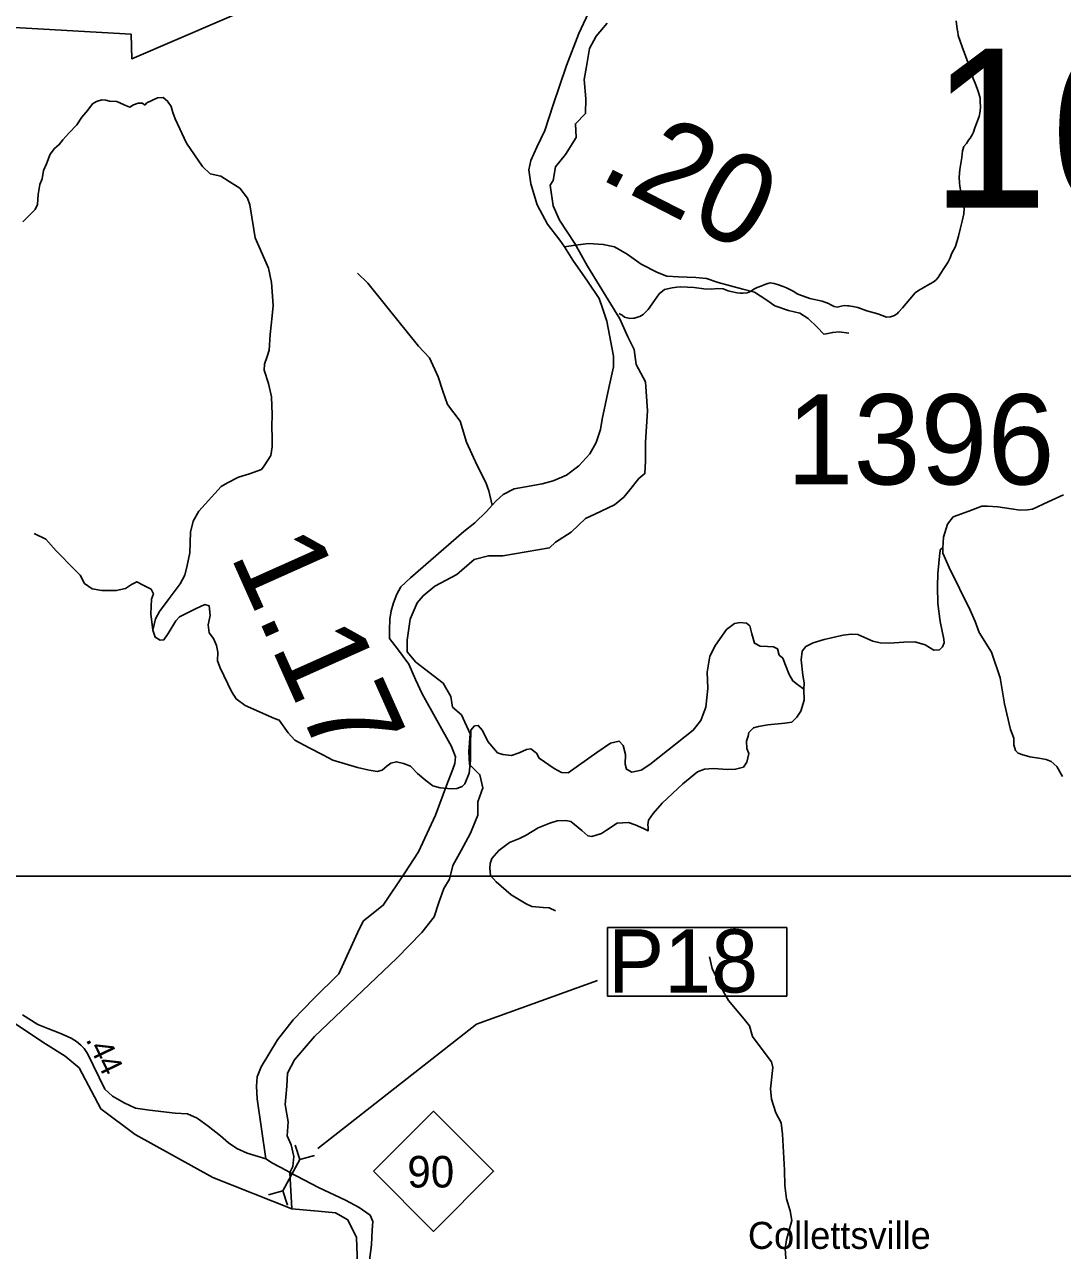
# Model space of a CAD drawing. Extents: x 1159738 to 1321356, y 736314 to 882035.
# Drawn here: x 1204090 to 1209848, y 803906 to 810703 of the extents above; entities that cross this region are included whole.
import ezdxf

# ---------------------------------------------------------------- set-up
doc = ezdxf.new("R2010")
doc.units = 0
for name, color, linetype in [('Exist Boundary Land Use Forest National US Forest Service', 7, 'Continuous'), ('Exist Cultural Educational Facility High Label', 7, 'Continuous'), ('Exist Geographical Mountain Summit Elevation Number Label', 7, 'Continuous'), ('Exist Hydrographic Creek Single Shore', 7, 'Continuous'), ('Exist Hydrographic Misc Water Feature', 7, 'Continuous'), ('Exist Road Non-System Type 51', 7, 'Continuous'), ('Exist Road Primary NC Attributed', 7, 'Continuous'), ('Exist Road Primary NC Mileage Hundredths English Label', 7, 'Continuous'), ('Exist Road Primary NC Shield CELL', 7, 'Continuous'), ('Exist Road Primary NC Shield Number Label', 7, 'Continuous'), ('Exist Road Primary NC Structure Pipe Attributed CELL', 7, 'Continuous'), ('Exist Road Primary NC Structure Pipe Number Label', 7, 'Continuous'), ('Exist Road Secondary Mileage Hundredths English Label', 7, 'Continuous'), ('Exist Road Secondary Type 51 Attributed', 7, 'Continuous'), ('Exist Road Secondary Type 51 Number Label', 7, 'Continuous'), ('Map Preparation Inset Cut Line', 7, 'Continuous')]:
    doc.layers.add(name, color=color, linetype=linetype)

msp = doc.modelspace()

# ---------------------------------------------------------------- linework, layer by layer
at = {"layer": 'Exist Boundary Land Use Forest National US Forest Service'}
msp.add_lwpolyline([(1203313, 810729.5), (1204066, 810685), (1204681, 810648.5), (1204685, 810512.5), (1205683.5, 810943.4)], dxfattribs=at)
at = {"layer": 'Exist Hydrographic Creek Single Shore'}
for points in [[(1207321.5, 810710.4), (1207260.6, 810637.2), (1207224.1, 810570.3), (1207206.7, 810469.2), (1207194.5, 810397.8), (1207203.2, 810289.9), (1207201.5, 810209.7), (1207145.8, 810152.3), (1207149.3, 810076), (1207091.8, 809982), (1207036.2, 809914), (1207022.2, 809837.4), (1207006.7, 809812.1), (1207022.3, 809697.2), (1207057.1, 809617), (1207142.4, 809488.2), (1207213.8, 809362.8), (1207393, 809071.2), (1207436.5, 808970.2), (1207471.3, 808900.5), (1207483.5, 808816.9), (1207535.5, 808722), (1207546, 808560.1), (1207533.8, 808387.6), (1207533.8, 808281.4), (1207530.3, 808212.6), (1207497.2, 808184.8), (1207448.5, 808122.1), (1207415.4, 808082), (1207363.2, 808040.2), (1207253.6, 807988), (1207201.4, 807963.6), (1207123, 807888.7), (1207036, 807833)], [(1207036, 807833), (1207003, 807801.6), (1206742.8, 807757.1), (1206664.5, 807757.1), (1206584.4, 807736.2), (1206488.7, 807652.6), (1206366.9, 807588.2), (1206300.7, 807535.9), (1206267.7, 807495.9), (1206229.4, 807405.3), (1206212, 807288.6), (1206212, 807224.2), (1206260.7, 807166.7), (1206412.1, 807051.1), (1206455.6, 806976.2), (1206464.3, 806918.8), (1206514.7, 806875.2), (1206561.7, 806769.5), (1206554.7, 806672), (1206558.2, 806600.6), (1206615.7, 806543.1), (1206633.1, 806469.9), (1206605.2, 806393.3), (1206605.2, 806318.4), (1206587.8, 806278.4), (1206563.5, 806219.8), (1206511.3, 806124), (1206466, 806040.4), (1206446.9, 805963.8), (1206415.5, 805913.3), (1206387.9, 805835.7), (1206361.8, 805755.5), (1206293.9, 805668.5), (1206154.7, 805525.6), (1205697.6, 805091.2), (1205587.9, 804962.4), (1205547.9, 804889.2), (1205544.4, 804816.1), (1205535.9, 804715.8), (1205551.6, 804618.3), (1205546.3, 804541.7), (1205569, 804491.2), (1205582.9, 804426.7), (1205577.7, 804371), (1205562.2, 804337.8)], [(1203554.2, 805630.1), (1203588.2, 805423.2), (1203639.9, 805328.6), (1203828.2, 805282.2), (1203997.6, 805189.3), (1204206.8, 805052.1), (1204315.7, 804983.4), (1204392.8, 804918.9), (1204513.2, 804690.3), (1204702.7, 804549), (1205134.3, 804310.9), (1205572.2, 804137)], [(1205572.2, 804137), (1205562.2, 804337.8)], [(1205572.2, 804137), (1205717.9, 804123.2), (1205814.7, 804115.2), (1205883.3, 804074.8), (1205931.7, 803978), (1205939.7, 803780.2), (1206004.3, 803291.9), (1206060.7, 803094.1), (1206113.2, 803029.5), (1206210, 802985.1), (1206339, 802884.2), (1206620.1, 802676.2), (1206777.4, 802514.8), (1206842, 802462.3), (1206898.4, 802430), (1207003.3, 802442.2), (1207160.6, 802397.8), (1207309.8, 802397.8), (1207406.6, 802442.2), (1207596.2, 802442.2), (1207809.9, 802413.9), (1208175, 802290)]]:
    msp.add_lwpolyline(points, dxfattribs=at)
at = {"layer": 'Exist Hydrographic Misc Water Feature'}
for points in [[(1209258.2, 810723.5), (1209263, 810677.4), (1209266.5, 810659.3), (1209270, 810641.2), (1209292.2, 810578.5), (1209342.5, 810439), (1209351.7, 810402.8), (1209362.8, 810376.5), (1209376, 810342.1), (1209383.3, 810319.9), (1209390.6, 810293.7), (1209392.2, 810273.6), (1209393.4, 810245.5), (1209390.7, 810221.6), (1209385.9, 810191.7), (1209362.2, 810130.3), (1209353.5, 810106.5), (1209347.2, 810090.7), (1209336.6, 810073), (1209326.3, 810061.2), (1209315.9, 810043.5), (1209301.4, 810025.9), (1209292.7, 810002.1), (1209289.7, 809966.1), (1209277.8, 809898.5), (1209274.8, 809856.5), (1209275.9, 809824.4), (1209279.4, 809806.3), (1209281.1, 809796.3), (1209282.8, 809784.2), (1209290.3, 809766), (1209292, 809756), (1209295.8, 809745.8), (1209299.4, 809729.7), (1209302.8, 809709.7), (1209302.1, 809683.6), (1209301.2, 809653.6), (1209292.1, 809611.8), (1209281, 809568.1), (1209271.9, 809528.3), (1209254.4, 809472.8), (1209233.2, 809431.3), (1209224.6, 809409.5), (1209211.9, 809383.9), (1209193.2, 809356.3), (1209170.2, 809318.9), (1209157.7, 809299.3), (1209145.3, 809285.6), (1209130.9, 809274), (1209106.5, 809260.7), (1209076, 809243.4), (1209049.6, 809228.2), (1209031.3, 809214.6), (1209000.3, 809179.5), (1208961, 809132.5), (1208938.3, 809107.1), (1208930, 809099.3), (1208923.9, 809095.4), (1208915.7, 809089.7), (1208893.5, 809082.3), (1208871.5, 809080.9), (1208823.9, 809098.2), (1208762.3, 809115.8), (1208712.7, 809133.2)], [(1208712.7, 809133.2), (1208685, 809139.9), (1208663, 809142.5), (1208655, 809142.7), (1208637.2, 809145.3), (1208621.1, 809141.7), (1208598.8, 809136.2), (1208580.9, 809138.8), (1208563.1, 809149.3), (1208549.3, 809155.6), (1208515.7, 809168.5), (1208446.1, 809184.4), (1208432.1, 809188.8), (1208406.4, 809197.5), (1208380.6, 809208.3), (1208353.1, 809225), (1208339.2, 809231.4), (1208317.5, 809241.9), (1208297.8, 809250.5), (1208271.9, 809259.2), (1208248.2, 809265.9), (1208226.2, 809270.4), (1208214.1, 809266.8), (1208195.9, 809261.3), (1208179.8, 809253.7), (1208153.5, 809244.4), (1208135.1, 809234.9), (1208122.9, 809225.2), (1208108.7, 809219.5), (1208098.6, 809215.9), (1208076.5, 809212.4), (1208060.6, 809212.9), (1208042.6, 809215.4), (1208008.8, 809222.3), (1207992.9, 809226.8), (1207965.1, 809237.5), (1207933.1, 809238.4), (1207901, 809235.2), (1207859, 809236.4), (1207805.3, 809243.8), (1207731.2, 809247.8), (1207709.3, 809246.5), (1207683.2, 809243.1), (1207640.9, 809234.3), (1207610.2, 809209), (1207585.1, 809171.7), (1207549.8, 809122.6), (1207535.2, 809107), (1207521, 809095.4), (1207502.6, 809083.8), (1207490.5, 809080.2), (1207474.4, 809074.6), (1207468.4, 809074.8), (1207448.4, 809073.3), (1207432.4, 809075.8), (1207418.5, 809080.2), (1207404.8, 809090.6), (1207395, 809096.8), (1207389, 809101)]]:
    msp.add_lwpolyline(points, dxfattribs=at)
at = {"layer": 'Exist Road Non-System Type 51'}
for points in [[(1204757.9, 810255.6), (1204744, 810266.9), (1204719.6, 810266.9), (1204693.5, 810256.5), (1204674.4, 810244.3), (1204646.5, 810254.7), (1204618.7, 810268.7), (1204601.3, 810275.6), (1204561.2, 810277.4), (1204540.4, 810282.6), (1204519.5, 810284.3), (1204489.9, 810275.6), (1204467.3, 810263.4), (1204441.2, 810228.6), (1204408.1, 810188.6), (1204380.2, 810146.8), (1204335, 810099.7), (1204301.9, 810063.2), (1204282.8, 810037), (1204256.7, 810014.4), (1204232.3, 809983), (1204211.4, 809930.8), (1204195.8, 809892.5), (1204187.1, 809847.2), (1204174.9, 809815.8), (1204166.2, 809760.1), (1204162.7, 809704.4), (1204149.1, 809677.3), (1204119.5, 809647.7), (1204081.2, 809609.4)], [(1204802, 807343.9), (1204816.9, 807408.4), (1204839.5, 807448.4), (1204891.7, 807519.8), (1204952.6, 807601.7), (1204978.7, 807650.4), (1204992.6, 807702.7), (1205006.6, 807774.1), (1205010, 807887.3), (1205025.7, 807948.3), (1205057, 808004), (1205180.6, 808141.6), (1205215.4, 808162.5), (1205276.3, 808193.8), (1205337.2, 808211.2), (1205404.4, 808234.7), (1205420.1, 808255.6), (1205456.6, 808313.1), (1205463.6, 808361.8), (1205463.6, 808408.9), (1205461.9, 808473.3), (1205463.6, 808541.2), (1205460.1, 808638.8), (1205442.7, 808711.9), (1205420.1, 808786.8), (1205420.2, 808818.9), (1205435.9, 808862.4), (1205446.3, 808897.3), (1205453.3, 808984.3), (1205463.7, 809087.1), (1205469, 809144.6), (1205460.3, 809271.7), (1205442.9, 809351.8), (1205369.9, 809519.6), (1205361.2, 809566.7), (1205340.3, 809702.5), (1205326.4, 809739.1), (1205284.6, 809794.8), (1205225.4, 809833.1), (1205178.4, 809861), (1205119.2, 809874.9), (1205077.5, 809915), (1204988.7, 810045.6), (1204925, 810179), (1204912.8, 810215.6), (1204904.1, 810248.6), (1204883.2, 810278.3), (1204858.9, 810297.4), (1204827.5, 810295.7), (1204768.4, 810267.8), (1204757.9, 810255.6)], [(1206684, 808037.8), (1206666.1, 808118.1), (1206648.3, 808162.7), (1206601.5, 808258.6), (1206541.3, 808388), (1206505.7, 808504), (1206436.6, 808595.4), (1206409.8, 808669), (1206385.3, 808749.3), (1206336.3, 808854.1), (1206276.1, 808918.8), (1206100.5, 809138.3), (1205993.5, 809267.7), (1205937.8, 809323.4)], [(1208073.9, 809236), (1208138.6, 809218.2), (1208203.2, 809178), (1208252.2, 809142.3), (1208328, 809117.8), (1208390.4, 809102.2), (1208437.2, 809073.2), (1208486.2, 809024.2), (1208524.1, 808986.2), (1208537.5, 808988.5), (1208573.2, 808995.2), (1208608.8, 808999.6), (1208662.3, 808990.7)], [(1209848.6, 806534), (1209817.2, 806589.8), (1209785.9, 806615.9), (1209758.1, 806628.1), (1209716.3, 806635), (1209667.6, 806642), (1209622.3, 806655.9), (1209601.4, 806662.9), (1209587.5, 806676.8), (1209578.8, 806708.2), (1209578.8, 806746.5), (1209559.7, 806793.5), (1209526.6, 806936.3), (1209502.5, 807080.2), (1209453.7, 807223), (1209385.9, 807332.7), (1209363.2, 807393.7), (1209335.4, 807456.4), (1209219.1, 807692.4), (1209184.3, 807772.5), (1209184.3, 807802.1), (1209187.8, 807861.3), (1209210.4, 807932.7), (1209241.7, 807972.8), (1209328.5, 808005.2), (1209399.8, 808033.1), (1209432.9, 808033.1), (1209488.6, 808027.9), (1209563.4, 808017.4), (1209613.9, 808010.4), (1209653.9, 808012.2), (1209681.8, 808015.7), (1209768.8, 808055.7), (1209854.1, 808095.8)], [(1206455.8, 806465.2), (1206395.5, 806470.4), (1206355.5, 806482.6), (1206315.5, 806510.5), (1206270.2, 806550.5), (1206230.2, 806590.6), (1206191.9, 806606.2), (1206153.6, 806615), (1206122.3, 806608), (1206099.6, 806590.6), (1206073.5, 806567.9), (1206045.7, 806561), (1206002.2, 806567.9), (1205937.8, 806583.6), (1205800.3, 806623.7), (1205744.6, 806653.3), (1205668, 806691.6), (1205589.7, 806735.1), (1205553.2, 806775.2), (1205502.7, 806846.6), (1205476.6, 806855.3), (1205314.7, 806926.7), (1205264.3, 806963.3), (1205238.1, 807005.1), (1205175.5, 807135.7), (1205160.5, 807174.9), (1205162.3, 807221.9), (1205155.3, 807260.3), (1205137.9, 807298.6), (1205113.5, 807329.9), (1205108.3, 807373.5), (1205118.8, 807425.7), (1205113.5, 807479.7), (1205090.9, 807486.7), (1205038.7, 807462.3), (1204950, 807418.7), (1204929.1, 807396.1), (1204887.3, 807326.4), (1204862.9, 807291.6), (1204842, 807289.9), (1204814.2, 807305.5), (1204802, 807343.9), (1204789.8, 807436.2), (1204795.1, 807516.3), (1204804.4, 807546.9), (1204792.2, 807571.3), (1204748.7, 807594), (1204712.2, 807613.1), (1204682.6, 807597.4), (1204649.5, 807576.5), (1204599.1, 807564.3), (1204519, 807564.3), (1204465, 807574.8), (1204423.3, 807604.4), (1204398.9, 807649.7), (1204367.6, 807681), (1204264.9, 807785.5), (1204207.5, 807850), (1204143.1, 807881.3)], [(1209184.3, 807802.1), (1209170.7, 807793.6), (1209167.2, 807772.7), (1209156.8, 807659.5), (1209155, 807586.3), (1209156.8, 807492.3), (1209168.9, 807393), (1209189.8, 807295.5), (1209191.6, 807274.6), (1209182.9, 807251.9), (1209165.5, 807236.2), (1209134.1, 807234.5), (1209085.4, 807264.1), (1209029.7, 807279.8), (1208967.1, 807278), (1208888.7, 807272.8), (1208836.5, 807274.6), (1208796.5, 807283.3), (1208713, 807321.6), (1208676.4, 807323.3), (1208631.2, 807316.4), (1208526.7, 807293.7), (1208464.1, 807274.6), (1208424.1, 807253.7), (1208403.2, 807227.5), (1208397.9, 807180.5), (1208408.4, 807095.2), (1208415.4, 807053.4), (1208413.6, 807016.8), (1208415.4, 806955.8), (1208396.6, 806895.7), (1208374, 806862.6), (1208346.1, 806834.7), (1208307.8, 806829.5), (1208213.8, 806820.8), (1208161.6, 806810.3), (1208133.8, 806803.4), (1208107.7, 806777.2), (1208104.2, 806756.3), (1208095.5, 806728.5), (1208097.2, 806688.4), (1208107.7, 806660.6), (1208097.2, 806613.5), (1208078.1, 806585.7), (1208034.6, 806573.5), (1207991.1, 806571.7), (1207911, 806577), (1207862.3, 806573.5), (1207822.3, 806559.5), (1207742.2, 806493.4), (1207628, 806385.8), (1207577.5, 806328.4), (1207551.4, 806291.8), (1207547.9, 806265.7), (1207549.7, 806250), (1207549.7, 806232.6), (1207523.6, 806244.8), (1207478.3, 806265.7), (1207440, 806277.9), (1207377.4, 806274.4), (1207318.2, 806236.1), (1207290.3, 806216.9), (1207236.4, 806201.2), (1207215.5, 806204.7), (1207182.4, 806234.3), (1207119.8, 806284.8), (1207093.2, 806288.7), (1207044.4, 806287), (1207004.4, 806274.8), (1206940, 806248.7), (1206872.1, 806208.6), (1206835.6, 806189.5), (1206779.9, 806166.8), (1206720.7, 806123.3), (1206682.4, 806079.7), (1206673.7, 806051.9), (1206672, 806025.7), (1206675.5, 805983.9), (1206706.8, 805949.1), (1206788.6, 805877.7), (1206872, 805827.7), (1206905, 805812), (1206967.7, 805806.8), (1207000.8, 805805), (1207035.6, 805789.4)], [(1208413.6, 807016.8), (1208377.5, 807042.8), (1208351.3, 807063.7), (1208332.2, 807098.6), (1208311.3, 807150.8), (1208297.4, 807189.1), (1208276.5, 807206.5), (1208266.1, 807241.4), (1208245.2, 807251.8), (1208212.1, 807253.6), (1208170.3, 807257), (1208139, 807272.7), (1208125.1, 807325), (1208112.9, 807368.5), (1208095.5, 807384.2), (1208060.7, 807387.7), (1208027.6, 807382.4), (1207984.1, 807349.4), (1207923.2, 807262.3), (1207891.9, 807201.3), (1207876.2, 807112.5), (1207879.7, 807021.9), (1207869.3, 806917.4), (1207841.4, 806844.3), (1207799.6, 806790.3), (1207558.3, 806599.4), (1207511.4, 806568.1), (1207459.1, 806557.6), (1207429.6, 806573.3), (1207422.6, 806601.2), (1207424.3, 806655.2), (1207410.4, 806705.7), (1207387.8, 806730.1), (1207340.8, 806717.9), (1207264.2, 806667.4), (1207105.8, 806554.2), (1207069.3, 806555.9), (1207027.5, 806578.5), (1206945.7, 806634.3), (1206930.1, 806662.1), (1206898.7, 806686.5), (1206874.4, 806683), (1206834.3, 806663.9), (1206790.8, 806650), (1206743.8, 806655.2), (1206714.2, 806665.6), (1206660.3, 806728.3), (1206629.8, 806789), (1206607.2, 806816.8), (1206586.3, 806815.1), (1206565.4, 806790.7), (1206563.7, 806708.9), (1206563.7, 806621.8), (1206556.7, 806552.1), (1206532.3, 806493), (1206518.4, 806477.3), (1206488.8, 806466.9), (1206455.8, 806465.2)], [(1208315, 803838.4), (1208310.1, 803914.7), (1208317.4, 803963.9), (1208347, 804072.2), (1208337.1, 804126.4), (1208317.4, 804192.8), (1208307.6, 804266.7), (1208305.1, 804350.4), (1208295.3, 804550.2), (1208287.9, 804614.2), (1208258.4, 804668.4), (1208233.8, 804744.7), (1208228.9, 804801.3), (1208241.2, 804919.5), (1208233.8, 804951.5), (1208182.1, 805020.4), (1208128, 805091.8), (1208110.8, 805150.9), (1208081.3, 805187.8), (1207995.2, 805291.2), (1207965.7, 805342.9), (1207904.2, 805468.4), (1207889.4, 805534)]]:
    msp.add_lwpolyline(points, dxfattribs=at)
at = {"layer": 'Exist Road Primary NC Attributed'}
for points in [[(1207232.2, 810794.6), (1207165.3, 810651.9), (1207096.2, 810475.7), (1207022.7, 810257.2), (1206975.9, 810114.4), (1206931.8, 810021.9), (1206898.3, 809948.3), (1206887.2, 809897), (1206898.3, 809819), (1206934, 809703), (1206991.9, 809596), (1207058.8, 809506.8), (1207085.4, 809469.6)], [(1207085.4, 809469.6), (1207132.2, 809396), (1207212.4, 809280), (1207277, 809184.1), (1207297.1, 809130.6), (1207319.4, 809057), (1207357.1, 808864.1), (1207357.1, 808803.9), (1207330.4, 808687.9), (1207294.7, 808513.9), (1207285.8, 808458.2), (1207261.6, 808385.5), (1207225.9, 808323.1), (1207165.8, 808256.2), (1207096.7, 808204.9), (1207023.1, 808173.6), (1206960.7, 808155.8), (1206869.4, 808140.2), (1206807, 808129), (1206744.6, 808097.8), (1206706.7, 808062.1), (1206684, 808037.8), (1206653.2, 808001.9), (1206588.6, 807939.5), (1206526.2, 807892.6), (1206230.4, 807634.9), (1206176.9, 807585.8), (1206154.6, 807543.5), (1206136.8, 807496.6), (1206123.4, 807452), (1206116.7, 807405.2), (1206114.5, 807347.2), (1206114.5, 807298.9), (1206159.1, 807240.9), (1206221.5, 807156.2), (1206259.4, 807071.4), (1206295, 806991.1), (1206457.6, 806700), (1206479.9, 806642.1), (1206476.2, 806605.9), (1206465.5, 806573.8), (1206431.6, 806484.5), (1206369.2, 806319.7), (1206274.6, 806116.2), (1206199.7, 806000.1), (1206080.2, 805819.8), (1205969.9, 805732.9), (1205946.7, 805686.5), (1205834.3, 805440.1), (1205693.7, 805300.3), (1205579.6, 805184.3), (1205493.9, 805073.6), (1205402.1, 804924.7), (1205381.2, 804869.3), (1205375.8, 804817.5), (1205381.2, 804746.1), (1205429.4, 804414.2)], [(1205429.4, 804414.2), (1205465.9, 804389.3), (1205542.6, 804348.3), (1205562.2, 804337.8)], [(1205562.2, 804337.8), (1205720.7, 804255.8), (1205870.9, 804184), (1205945.8, 804144.8), (1206007.6, 804101.4), (1206021.9, 804065.7), (1206018.3, 804019.2), (1206014.7, 803937.1), (1206004, 803851.4)]]:
    msp.add_lwpolyline(points, dxfattribs=at)
at = {"layer": 'Exist Road Primary NC Shield CELL'}
msp.add_lwpolyline([(1206026.3, 804344.7), (1206359.3, 804677.7), (1206692.3, 804344.7), (1206359.3, 804011.7)], close=True, dxfattribs=at)
at = {"layer": 'Exist Road Primary NC Structure Pipe Attributed CELL'}
for p, q in [((1205592, 804489.7), (1205618, 804410.6)), ((1205523.6, 804236.1), (1205618, 804410.6)), ((1205698.4, 804432.2), (1205618, 804410.6)), ((1205443.2, 804214.5), (1205523.6, 804236.1)), ((1205549.6, 804156.9), (1205523.6, 804236.1))]:
    msp.add_line(p, q, dxfattribs=at)
at = {"layer": 'Exist Road Primary NC Structure Pipe Number Label'}
msp.add_lwpolyline([(1207323.2, 805695.9), (1208318.6, 805695.9), (1208318.6, 805316), (1207323.2, 805316)], close=True, dxfattribs=at)
msp.add_lwpolyline([(1205717.4, 804471.4), (1206596.7, 805161.1), (1207269.2, 805402.5)], dxfattribs=at)
at = {"layer": 'Exist Road Secondary Type 51 Attributed'}
for points in [[(1207085.4, 809469.6), (1207146.9, 809479.1), (1207218.2, 809488), (1207300.6, 809483.6), (1207363, 809470.2), (1207432.1, 809430), (1207510.1, 809374.3), (1207601.5, 809327.5), (1207652.7, 809307.4), (1207717.4, 809302.9), (1207813.2, 809300.7), (1207873.4, 809294), (1207938, 809271.7), (1208073.9, 809236)], [(1205429.4, 804414.2), (1205324.9, 804444.5), (1205267.8, 804471.2), (1205221.4, 804501.6), (1205176.8, 804540.9), (1205109, 804594.4), (1205048.4, 804639.1), (1204993.1, 804664.1), (1204926.1, 804667.1), (1204783.4, 804683.1), (1204704.9, 804695.6), (1204642.4, 804724.2), (1204578.2, 804761.7), (1204535.4, 804799.2), (1204439.7, 804997.9), (1204421.2, 805025.1), (1204402.8, 805043.5), (1204378.7, 805064.6), (1204348.4, 805082.4), (1204285.9, 805111), (1204219.9, 805136), (1204162.8, 805159.2), (1204079, 805212.8)]]:
    msp.add_lwpolyline(points, dxfattribs=at)
at = {"layer": 'Map Preparation Inset Cut Line'}
msp.add_lwpolyline([(1213574.8, 778108.9), (1194107.7, 778108.9), (1194107.7, 805981), (1213574.8, 805981)], close=True, dxfattribs=at)

# ---------------------------------------------------------------- texts
at = {"layer": 'Exist Cultural Educational Facility High Label'}
msp.add_text('Collettsville', height=150, dxfattribs=at).set_placement((1208102.9, 803914.4))
at = {"layer": 'Exist Geographical Mountain Summit Elevation Number Label'}
msp.add_text(' 1680', height=880, dxfattribs=at).set_placement((1208788.1, 809687.9))
at = {"layer": 'Exist Road Primary NC Mileage Hundredths English Label'}
msp.add_text('1.17', height=500, rotation=294.08657, dxfattribs=at).set_placement((1205228, 807761.4))
at = {"layer": 'Exist Road Primary NC Shield Number Label'}
msp.add_text('90', height=175, dxfattribs=at).set_placement((1206213.4, 804254.9))
at = {"layer": 'Exist Road Primary NC Structure Pipe Number Label'}
msp.add_text('P18', height=350, dxfattribs=at).set_placement((1207326.5, 805335.8))
at = {"layer": 'Exist Road Secondary Mileage Hundredths English Label'}
for s, height, rotation, p in [('.20', 500, 332.86201, (1207263.6, 809856.5)), ('.44', 125, 295.75374, (1204428, 805076))]:
    msp.add_text(s, height=height, rotation=rotation, dxfattribs=at).set_placement(p)
at = {"layer": 'Exist Road Secondary Type 51 Number Label'}
msp.add_text('1396', height=500, dxfattribs=at).set_placement((1208316.5, 808152.7))

doc.saveas('drawing.dxf')
